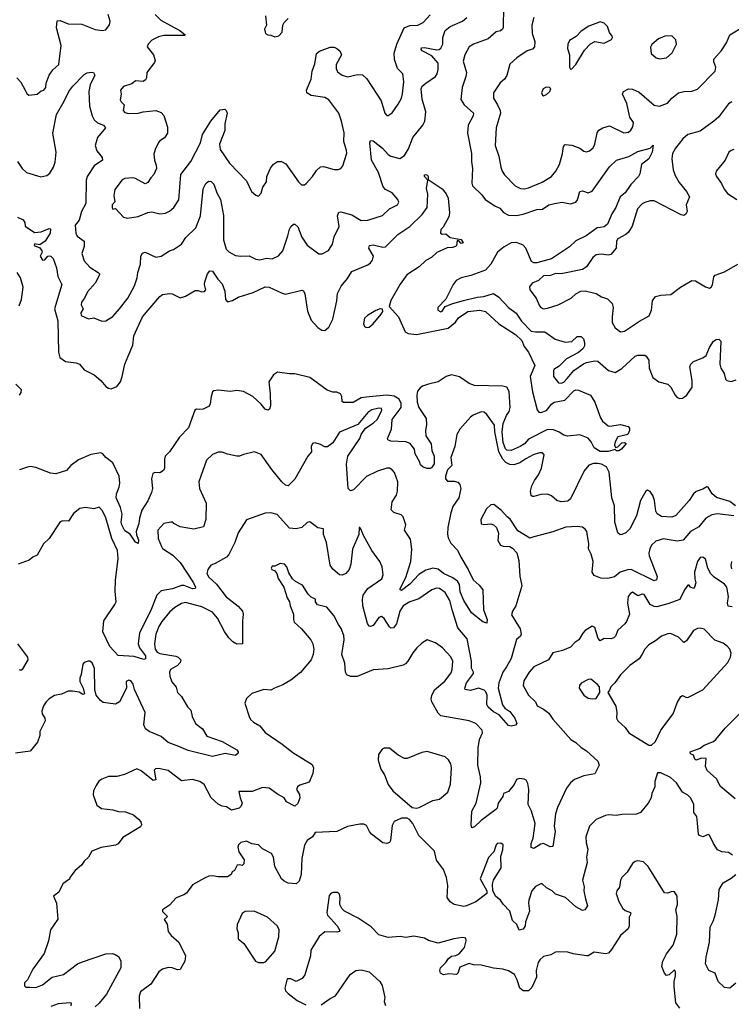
# Model space of a CAD drawing. Extents: x 1839239 to 1929705, y 762242 to 910352.
# Tile 367 of 429: x 1888786 to 1894056, y 875565 to 882856. Entities that reach past the tile are written whole.
import ezdxf

# ---------------------------------------------------------------- set-up
doc = ezdxf.new("R2010")
doc.units = 0

msp = doc.modelspace()

# ---------------------------------------------------------------- linework, layer by layer
at = {"layer": '0CON10XD'}
for points in [[(1892368.2, 882955), (1892367.1, 882795), (1892362.5, 882785), (1892346.1, 882773.9), (1892315, 882766.2), (1892255.2, 882714.8), (1892146, 882675), (1892115.6, 882655), (1892082.8, 882595), (1892070.9, 882549.1)], [(1888765.6, 882425.6), (1888794.4, 882394.4), (1888828, 882335), (1888839.5, 882309.5), (1888855, 882296.7), (1888915, 882304.2), (1888945, 882329.4), (1888965.8, 882335), (1888980, 882355), (1888981.9, 882385), (1889005.4, 882444.6), (1889032.5, 882485), (1889075.5, 882525), (1889094.2, 882665), (1889058.2, 882795), (1889065, 882847.5), (1889085, 882851.2), (1889145, 882826), (1889247, 882823), (1889345, 882784), (1889396.4, 882776.4), (1889425, 882781.2), (1889450.7, 882819.3), (1889456.5, 882845), (1889440.8, 882895)], [(1888770, 881805), (1888805, 881754), (1888836.2, 881725), (1888943, 881693), (1888986.6, 881703.4), (1889010.7, 881719.3), (1889037.8, 881765), (1889049.2, 881800.8), (1889055.4, 881874.6), (1889031.2, 882015), (1889060, 882155), (1889116.9, 882253.1), (1889149.4, 882325), (1889180, 882365), (1889265, 882451.2), (1889285, 882463.3), (1889315, 882468), (1889334.2, 882464.2), (1889342.5, 882445), (1889308.1, 882375), (1889298.5, 882325), (1889302.9, 882215), (1889323.1, 882145), (1889338.5, 882115), (1889363.6, 882093.6), (1889406, 882075), (1889422, 882055), (1889363.3, 881985), (1889345.5, 881925), (1889356.7, 881885), (1889397.5, 881835), (1889399.2, 881815), (1889337.5, 881775), (1889285.4, 881694.6), (1889278.2, 881668.2), (1889276.5, 881495), (1889244.5, 881435), (1889227.4, 881372.6), (1889197.5, 881335), (1889201.5, 881275), (1889212.4, 881252.4), (1889263.8, 881215), (1889263, 881177), (1889245.5, 881124.5), (1889265, 881069.4), (1889305, 881024.3), (1889366.7, 880985), (1889376.7, 880975), (1889376.4, 880966.4), (1889346, 880905), (1889287.9, 880842.1), (1889266.6, 880795), (1889243.7, 880765), (1889240.6, 880745), (1889256.2, 880715), (1889239.2, 880685), (1889242.7, 880665), (1889295, 880640.5), (1889335, 880648), (1889395, 880624), (1889425, 880626.2), (1889475, 880659.2), (1889525.3, 880714.7), (1889587.5, 880795), (1889635.5, 880885), (1889657.3, 880945), (1889662.2, 880985), (1889680.5, 881045), (1889684.5, 881105.5), (1889695, 881126.2), (1889715, 881135.8), (1889795, 881098.6), (1889833.3, 881105), (1889895, 881143.8), (1889925, 881153.8), (1889985, 881193.3), (1890017.6, 881242.4), (1890090.8, 881315), (1890126.2, 881405), (1890145, 881602.5), (1890165, 881642), (1890185, 881660), (1890205, 881658), (1890225, 881638), (1890247.3, 881575), (1890274.5, 881525), (1890294.6, 881405.4), (1890296.5, 881225), (1890315, 881157.5), (1890335, 881138), (1890385, 881110.8), (1890425, 881104.3), (1890485, 881108), (1890535, 881082.2), (1890565, 881077.5), (1890615, 881089.1), (1890655, 881084.3), (1890702.1, 881107.9), (1890735.6, 881145), (1890773.3, 881255), (1890783.8, 881306.2), (1890794.3, 881325), (1890815, 881342), (1890825, 881341.2), (1890845, 881321.2), (1890875, 881246.2), (1890916.4, 881186.4), (1891001.7, 881121.7), (1891026.9, 881123.1), (1891072.7, 881147.3), (1891102.5, 881195), (1891115, 881247.5), (1891151.4, 881325), (1891140.6, 881405), (1891149.5, 881430.5), (1891165, 881432.5), (1891245, 881410.9), (1891315, 881368.5), (1891365, 881370.8), (1891473.2, 881406.8), (1891525, 881456), (1891585, 881484.2), (1891594, 881505), (1891585.7, 881525), (1891545, 881574), (1891495, 881598.6), (1891478.5, 881618.5), (1891443.5, 881723.5), (1891390.5, 881815), (1891379.2, 881945), (1891385, 881962.5), (1891405, 881958), (1891472.5, 881905), (1891515, 881856.9), (1891535, 881844.4), (1891602.7, 881827.3), (1891635, 881851.2), (1891665, 881898.8), (1891697.9, 881985), (1891772.2, 882075), (1891787.3, 882105), (1891793.1, 882175), (1891767.5, 882267.5), (1891758.7, 882345), (1891766.7, 882363.3), (1891792.9, 882387.1), (1891865, 882435.4), (1891878.6, 882455), (1891886.5, 882486.5), (1891884.7, 882535), (1891838.4, 882588.4), (1891767.5, 882625), (1891760, 882635), (1891762.4, 882647.6), (1891785, 882651.1), (1891875, 882632.5), (1891894, 882636), (1891905, 882645.6), (1891920.8, 882675), (1891919.3, 882725), (1891937.2, 882775), (1891973.3, 882806.7), (1892065, 882845.6), (1892098.7, 882871.3)], [(1889790.8, 882895), (1889832.3, 882852.3), (1889903.3, 882813.3), (1889972, 882775), (1890012.5, 882745), (1890010, 882740), (1889855, 882740.4), (1889815, 882730), (1889764.3, 882705), (1889738, 882675), (1889731.2, 882655), (1889776.2, 882595), (1889789.2, 882555), (1889785, 882540), (1889728.8, 882465), (1889726.2, 882426.2), (1889718.8, 882411.2), (1889700.7, 882399.3), (1889645, 882402.9), (1889618, 882382), (1889555, 882361.9), (1889532, 882335), (1889538.6, 882305), (1889531.7, 882261.7), (1889537.1, 882247.1), (1889559.2, 882225), (1889551.8, 882185), (1889565, 882169.5), (1889592.1, 882162.1), (1889665, 882164.2), (1889700, 882175), (1889793.9, 882183.9), (1889835, 882168.8), (1889855, 882147.5), (1889880.9, 882060.9), (1889880.8, 882015), (1889859.7, 881980.3), (1889825, 881960), (1889815, 881947.5), (1889788.8, 881895), (1889780.8, 881860.8), (1889784.2, 881815), (1889798.3, 881778.3), (1889799.2, 881755), (1889780.5, 881709.5), (1889756.7, 881685), (1889735, 881650), (1889715, 881641.2), (1889645, 881680.8), (1889625, 881686), (1889565, 881679.6), (1889545, 881671.5), (1889491.5, 881598.5), (1889484.5, 881555), (1889491.7, 881508.3), (1889471.5, 881485), (1889470.6, 881465), (1889475, 881454), (1889495, 881457.5), (1889554.2, 881394.2), (1889585, 881386.2), (1889665, 881400), (1889735, 881427.5), (1889765, 881432.5), (1889825, 881419.4), (1889865, 881422.9), (1889895, 881437.5), (1889928, 881465), (1889965, 881521.2), (1889980.6, 881709.4), (1890055, 881806), (1890125.8, 881945), (1890140, 882005), (1890201.8, 882105), (1890272, 882188), (1890304.4, 882194.4), (1890315.8, 882185), (1890321.9, 882165), (1890306.7, 882085), (1890305.6, 882035), (1890265.6, 881935), (1890270.5, 881895), (1890340.5, 881795), (1890465, 881663.8), (1890504.2, 881584.2), (1890535, 881557.5), (1890555, 881550), (1890575, 881572.5), (1890587.5, 881615), (1890614.5, 881655), (1890616.9, 881695), (1890642.6, 881757.4), (1890665, 881786.2), (1890695, 881806), (1890725, 881806.7), (1890757.7, 881787.7), (1890850, 881655), (1890874.4, 881634.4), (1890895, 881634.3), (1890907.9, 881642.1), (1890954.5, 881695.5), (1890985, 881739.2), (1891015, 881766), (1891035, 881768), (1891116.1, 881746.1), (1891145, 881746.2), (1891165, 881754), (1891180, 881775), (1891207.9, 881867.9), (1891207.6, 881887.6), (1891186.7, 881955), (1891188.2, 882018.2), (1891169.6, 882105), (1891149.2, 882165), (1891075, 882263.8), (1891045, 882280), (1890945, 882294.2), (1890913.8, 882315), (1890911.2, 882335), (1890944.2, 882415), (1890952.5, 882475), (1890971.7, 882528.3), (1890984, 882605), (1891005.8, 882624.2), (1891085, 882654), (1891115, 882652), (1891135, 882643.8), (1891156.7, 882625), (1891168.8, 882595), (1891130.8, 882525), (1891129.2, 882495), (1891140.7, 882470.7), (1891173.3, 882445), (1891215, 882434.2), (1891289.2, 882450.8), (1891325, 882447.5), (1891358, 882418), (1891464.2, 882255), (1891490, 882165), (1891505, 882147.5), (1891515, 882147.5), (1891545, 882167.5), (1891588.3, 882231.7), (1891612.9, 882275), (1891621.7, 882308.3), (1891630, 882395), (1891624, 882455), (1891584.6, 882494.6), (1891562, 882562), (1891560.6, 882609.4), (1891579.4, 882675), (1891634.5, 882795.5), (1891675, 882812.5), (1891735, 882815.7), (1891774.5, 882835.5), (1891825, 882892)], [(1890607.5, 882885), (1890613.8, 882815), (1890600, 882785), (1890607.5, 882755), (1890623, 882743), (1890645, 882742.5), (1890675, 882730), (1890705, 882736.7), (1890730, 882765), (1890734.2, 882815), (1890745.5, 882834.5), (1890775, 882865.8)], [(1892595, 882873.3), (1892577.8, 882815), (1892582.5, 882755), (1892602.2, 882695), (1892599.2, 882655), (1892585, 882638), (1892543.6, 882626.4), (1892468.8, 882575), (1892415, 882526.7), (1892395, 882443.3), (1892376, 882415), (1892345, 882388.8), (1892294.2, 882315), (1892295.7, 882275), (1892324.4, 882225), (1892344.4, 882185), (1892346.7, 882165), (1892313.7, 882056.3), (1892307.8, 881925), (1892334.4, 881845), (1892348.9, 881765), (1892358.9, 881735), (1892377.6, 881707.6), (1892455, 881626), (1892495.8, 881605.8), (1892525, 881603.1), (1892555, 881610.6), (1892655, 881653.1), (1892725, 881695.5), (1892757.8, 881735), (1892782.9, 881785), (1892805.7, 881865), (1892813.6, 881916.4), (1892825, 881932.5), (1892875, 881926.2), (1892935, 881904.4), (1892965, 881882.2), (1892985, 881878.1), (1893005.5, 881884.5), (1893032.1, 881907.9), (1893045.7, 881935), (1893062.1, 882017.9), (1893075, 882038.8), (1893105, 882056), (1893155, 882071.4), (1893260.5, 882019.5), (1893295, 882023.1), (1893312.6, 882037.4), (1893326.8, 882063.2), (1893330.9, 882095), (1893304.5, 882135), (1893283.6, 882235), (1893251.2, 882305), (1893257.5, 882325), (1893295.8, 882344.2), (1893325, 882342.9), (1893375, 882318.6), (1893483.8, 882223.8), (1893525, 882216.4), (1893583.1, 882236.9), (1893615.6, 882274.4), (1893664.4, 882315.6), (1893705, 882324.4), (1893765, 882327.1), (1893805, 882342.9), (1893935.7, 882474.3), (1893940.8, 882505), (1893925.7, 882545), (1893925.8, 882565), (1893983, 882627), (1894019.4, 882685), (1894045.7, 882744.3), (1894151.9, 882808.1)], [(1892865, 882490), (1892875, 882492.5), (1892905, 882523.3), (1892969.7, 882630.3), (1893012.5, 882677.5), (1893046.4, 882693.6), (1893115, 882681.2), (1893170, 882710), (1893176.2, 882723.8), (1893173.3, 882735), (1893155, 882762.5), (1893139.2, 882805), (1893115, 882830), (1893085, 882841.2), (1893002.3, 882807.7), (1892945, 882772.5), (1892908.3, 882731.7), (1892857.7, 882702.3), (1892845.8, 882674.2), (1892843, 882643), (1892857.5, 882595), (1892857.5, 882505), (1892865, 882490)], [(1893525, 882566), (1893575, 882574.2), (1893618.8, 882611.2), (1893650, 882675), (1893646.1, 882706.1), (1893615, 882736.7), (1893565, 882734), (1893517.5, 882715), (1893468.3, 882671.7), (1893457, 882653), (1893463.3, 882605), (1893500, 882575), (1893525, 882566)], [(1892070.9, 882549.1), (1892095.5, 882465), (1892091.2, 882435), (1892063.6, 882355), (1892053.1, 882265), (1892077.1, 882225), (1892148.1, 882165), (1892144.5, 882145), (1892108.2, 882075), (1892103.8, 882015), (1892131.2, 881865), (1892131.8, 881805), (1892140.5, 881755), (1892133.8, 881645), (1892140, 881625), (1892208.3, 881558.3), (1892233.8, 881525), (1892305, 881477.5), (1892340.9, 881460.9), (1892369.6, 881429.6), (1892405, 881408.9), (1892465, 881405.8), (1892515, 881415.3), (1892615, 881450.4), (1892656.8, 881453.2), (1892705, 881484.4), (1892745.7, 881495.7), (1892804.3, 881505.7), (1892865, 881491.4), (1892903.8, 881505), (1892916.9, 881523.1), (1892935, 881583.8), (1892955, 881589.2), (1892995, 881573.1), (1893025, 881587.1), (1893155, 881766.2), (1893205, 881815.6), (1893297.2, 881842.8), (1893365, 881879.2), (1893456, 881904), (1893478.3, 881928.3), (1893470, 881875), (1893445, 881826.2), (1893392, 881785), (1893378, 881715), (1893368, 881695), (1893313.1, 881636.9), (1893270.6, 881575), (1893233.3, 881545), (1893201.1, 881465), (1893172.3, 881417.7), (1893138.4, 881341.6), (1893115, 881323.4), (1893088.4, 881318.4), (1893064, 881316), (1892981.3, 881255), (1892905, 881218.5), (1892856.8, 881173.2), (1892723.9, 881086.1), (1892615, 881055.5), (1892594.7, 881054.7), (1892575.6, 881065.6), (1892534.2, 881165), (1892515, 881187.4), (1892465, 881206.6), (1892425, 881202.6), (1892374.8, 881175.2), (1892324.3, 881135.7), (1892274.5, 881045), (1892235, 881000.8), (1892128, 880962), (1892054.5, 880945.5), (1892018, 880925), (1891995.5, 880894.5), (1891943, 880787), (1891883.3, 880725), (1891882.5, 880705), (1891905, 880693.8), (1891915, 880697.5), (1891938.3, 880731.7), (1891994.4, 880755.6), (1892072.9, 880777.1), (1892175, 880802), (1892222.8, 880807.2), (1892295, 880828), (1892335, 880801.4), (1892405, 880724.3), (1892461.9, 880681.9), (1892502.7, 880622.7), (1892575, 880549.5), (1892605, 880543.8), (1892675, 880544.4), (1892750.9, 880490.9), (1892825, 880467.8), (1892875, 880474.4), (1892915, 880510), (1892945, 880511.2), (1892962.7, 880492.7), (1892969.2, 880465), (1892967.9, 880442.1), (1892957.9, 880422.1), (1892925, 880392.5), (1892835, 880344.4), (1892780.3, 880289.7), (1892742.9, 880265), (1892738.6, 880255), (1892739.2, 880215), (1892777.6, 880167.6), (1892795, 880165.5), (1892815, 880173.1), (1892841.2, 880198.8), (1892890.6, 880259.4), (1892961.7, 880308.3), (1892985, 880318), (1893045, 880329.2), (1893066.6, 880326.6), (1893147.9, 880257.9), (1893195, 880242.5), (1893245, 880272.9), (1893345, 880364.3), (1893365, 880372.5), (1893415, 880370.8), (1893426, 880365), (1893445.7, 880335), (1893448.9, 880275), (1893475, 880207.5), (1893520, 880175), (1893586.3, 880156.3), (1893607.1, 880135), (1893640, 880075), (1893655, 880058.8), (1893675, 880051.2), (1893693.9, 880053.9), (1893725, 880074), (1893765.6, 880134.4), (1893767.1, 880185), (1893750, 880285), (1893756.9, 880305), (1893775, 880325.8), (1893845, 880351.5), (1893869.2, 880370.7), (1893895, 880429.2), (1893925, 880476.2), (1893945, 880488.8), (1893965, 880490), (1893977.5, 880475), (1893970, 880305), (1893979.5, 880275), (1894004.2, 880235), (1894012, 880195), (1894024.2, 880184.2), (1894055, 880177.5), (1894091.3, 880188.7)], [(1892665, 882293.3), (1892687.3, 882302.7), (1892712.5, 882325), (1892720, 882345), (1892710, 882355), (1892685, 882356.7), (1892663.3, 882345), (1892650, 882315), (1892657, 882297), (1892665, 882293.3)], [(1894060.8, 882249.2), (1894035, 882232.2), (1893960.7, 882135), (1893925.9, 882104.1), (1893825, 882030), (1893734.6, 882005.4), (1893698, 881975), (1893642.5, 881905), (1893620.6, 881865), (1893614.5, 881825), (1893626.5, 881745), (1893641.5, 881701.5), (1893669.4, 881649.4), (1893723.6, 881585), (1893745.7, 881545), (1893721.9, 881485), (1893728.6, 881435), (1893720, 881415), (1893705, 881405.8), (1893685, 881411.1), (1893485.3, 881515.3), (1893455, 881515.9), (1893415, 881503.6), (1893395, 881491.9), (1893360.6, 881455), (1893322.1, 881327.9), (1893295, 881282), (1893275.5, 881264.5), (1893215, 881233.3), (1893206.2, 881215), (1893204, 881165), (1893165, 881118), (1893145, 881112.5), (1893095, 881120), (1893055.6, 881114.4), (1893030, 881095), (1892983.8, 881025), (1892955, 881005.8), (1892795, 880973.3), (1892753.2, 880976.8), (1892717.4, 880962.6), (1892665, 880958.6), (1892628, 880925), (1892582, 880905), (1892562.4, 880877.6), (1892563.3, 880855), (1892611.9, 880795), (1892635, 880736.2), (1892645, 880724.2), (1892665, 880715.7), (1892695, 880718.9), (1892775, 880743.5), (1892871.2, 880795), (1892903.8, 880825), (1892942.5, 880845), (1892975, 880847.5), (1893055, 880829.2), (1893093.7, 880803.7), (1893138.7, 880788.7), (1893173.3, 880755), (1893182, 880725), (1893174.2, 880655.8), (1893174.3, 880615), (1893195, 880574), (1893235, 880544), (1893265, 880548.9), (1893375.4, 880624.6), (1893446.7, 880663.3), (1893465.5, 880705), (1893471.9, 880775), (1893495, 880805.8), (1893535, 880817.1), (1893607.9, 880822.1), (1893680, 880875), (1893765, 880925.8), (1893791.7, 880921.7), (1893865, 880877.5), (1893895, 880867.5), (1893907.5, 880875), (1893917.7, 880892.3), (1893927.3, 880952.7), (1893935.7, 880964.3), (1894005, 880988.9), (1894105, 881045.5)], [(1894075, 881893.8), (1894055, 881888.8), (1894036.7, 881875), (1894010, 881815), (1893943.3, 881735), (1893940, 881715), (1893946.2, 881695), (1893984.4, 881644.4), (1894002.4, 881602.4), (1894029.1, 881569.1), (1894096.2, 881525)], [(1888770, 881395), (1888812, 881375), (1888824.2, 881355), (1888827.6, 881327.6), (1888895, 881280.8), (1888945.6, 881284.4), (1889005, 881311.2), (1889015, 881307.5), (1889011.4, 881275), (1888974, 881215), (1888935, 881188), (1888895, 881195.5), (1888892.5, 881185), (1888935, 881166.7), (1888951.4, 881145), (1888952.9, 881135), (1888937.3, 881105), (1888955, 881074.4), (1888972.6, 881077.4), (1888994.4, 881105.6), (1889005, 881108), (1889016.7, 881105), (1889035, 881086.7), (1889058.3, 881018.3), (1889070, 880955), (1889098.1, 880895), (1889044, 880715), (1889069.4, 880625), (1889072.9, 880395), (1889084.2, 880354.2), (1889125, 880326), (1889205, 880315.7), (1889230, 880305), (1889263.2, 880263.2), (1889337.4, 880227.4), (1889388, 880185), (1889425, 880140), (1889445, 880126.7), (1889465, 880123.3), (1889505, 880140.8), (1889532.5, 880175), (1889546.5, 880213.5), (1889564.6, 880305), (1889590.8, 880365), (1889623.8, 880445), (1889630.6, 880515), (1889696.5, 880655), (1889825, 880807.5), (1889845, 880820), (1889895, 880829.2), (1889915.8, 880825.8), (1889975, 880795.6), (1890015, 880808.8), (1890085, 880852), (1890105, 880852), (1890135, 880840), (1890155, 880843.8), (1890163.8, 880855), (1890154.4, 880895), (1890156.7, 880915), (1890176.6, 880973.4), (1890195, 880996.2), (1890215, 880993.3), (1890254.6, 880934.6), (1890285, 880901.2), (1890306.7, 880845), (1890310, 880785), (1890325, 880766.7), (1890363, 880777), (1890405, 880800.6), (1890514.4, 880835.6), (1890605, 880878), (1890635, 880875.7), (1890729.3, 880830.7), (1890755.9, 880824.1), (1890875, 880854), (1890887.8, 880847.8), (1890898.1, 880825), (1890918, 880698), (1890945, 880632), (1890995, 880575.7), (1891025, 880556.9), (1891045, 880555.6), (1891075, 880580), (1891105, 880638), (1891135.2, 880774.8), (1891141, 880829), (1891166.2, 880883.8), (1891215, 880940), (1891245, 880990.6), (1891365, 881041.8), (1891385, 881054.6), (1891400, 881075), (1891405.3, 881105.3), (1891373.1, 881165), (1891377.1, 881182.9), (1891405, 881188.8), (1891475, 881171.6), (1891495, 881175.3), (1891587.9, 881265), (1891675, 881324.6), (1891767.2, 881412.8), (1891804.5, 881465), (1891810, 881565), (1891798.8, 881605), (1891808.3, 881668.3), (1891784.2, 881695), (1891785, 881707.5), (1891795, 881710), (1891807.5, 881705), (1891812.5, 881695), (1891811.7, 881671.7), (1891915, 881603.3), (1891945, 881566.2), (1891959.4, 881535), (1891969.2, 881425), (1891964.2, 881395.8), (1891921.2, 881318.8), (1891905, 881302.5), (1891903.3, 881275), (1891915, 881267.5), (1891941.7, 881271.7), (1891975, 881242.5), (1892055, 881227.5), (1892070, 881205), (1892055, 881200), (1892038.3, 881218.3), (1892025, 881220), (1892020, 881185), (1892013, 881177), (1891990.7, 881169.3), (1891952.7, 881167.3), (1891875, 881132.5), (1891835.6, 881094.4), (1891795, 881073.3), (1891744.3, 881025.7), (1891652.6, 880967.4), (1891603.3, 880896.7), (1891535, 880776.2), (1891523, 880733), (1891592, 880655), (1891640, 880545), (1891663.4, 880533.4), (1891725, 880526.1), (1891958.6, 880571.4), (1892012.6, 880617.4), (1892035, 880648.2), (1892104.2, 880695), (1892195, 880705.2), (1892235, 880694.1), (1892333.6, 880603.6), (1892458.7, 880525), (1892505, 880480.4), (1892522.4, 880435), (1892554.6, 880395), (1892600.5, 880295), (1892567.2, 880215), (1892585, 880100), (1892617.3, 879967.3), (1892630.9, 879950.9), (1892645, 879947.8), (1892686.8, 879963.2), (1892725, 880008.7), (1892745, 880023.3), (1892822.3, 880037.7), (1892891.1, 880108.9), (1892905, 880115.7), (1892925, 880112.9), (1893012.5, 880075), (1893044.5, 880025), (1893087.9, 879907.9), (1893103.3, 879883.3), (1893145, 879849.2), (1893155, 879845.7), (1893235, 879858.8), (1893293, 879843), (1893301.7, 879831.7), (1893302.5, 879815), (1893290, 879785), (1893215, 879767.5), (1893195, 879730), (1893190, 879705), (1893198.3, 879688.3), (1893216.1, 879693.9), (1893245, 879723.3), (1893266.4, 879726.4), (1893277, 879717), (1893243.3, 879675), (1893224.2, 879664.2), (1893205, 879664.3), (1893195, 879673.3), (1893145, 879659.2), (1893085, 879657.5), (1893040.8, 879685), (1893019.1, 879729.1), (1892996.5, 879756.5), (1892935, 879781.4), (1892842.3, 879772.3), (1892815, 879780), (1892781.9, 879801.9), (1892738.5, 879818.5), (1892695, 879821.2), (1892555, 879750.4), (1892525, 879715.4), (1892491.5, 879695), (1892425, 879666.2), (1892395, 879669.3), (1892385, 879677.8), (1892367.6, 879725), (1892359, 879805), (1892366.9, 879865), (1892391.7, 879925), (1892411.1, 879955), (1892417.5, 879985), (1892411.9, 880101.9), (1892395, 880134.3), (1892365, 880142.2), (1892155, 880147.2), (1892115, 880162), (1892042.2, 880212.2), (1891985, 880225.3), (1891945, 880213.8), (1891884.3, 880175.7), (1891813.1, 880156.9), (1891768.2, 880141.8), (1891751, 880129), (1891732.6, 880105), (1891727.1, 880075), (1891730.9, 880025), (1891742.7, 879985), (1891796, 879904), (1891797.8, 879855), (1891790.4, 879815), (1891794.5, 879775), (1891834.4, 879715), (1891839.5, 879665), (1891856.9, 879623.1), (1891855, 879567.5), (1891835, 879536.7), (1891825, 879533.3), (1891805, 879532.5), (1891775, 879542.5), (1891755, 879560), (1891747.5, 879585), (1891715, 879642.5), (1891710.8, 879675), (1891677.7, 879717.7), (1891645, 879731.2), (1891534.2, 879734.2), (1891513.3, 879745), (1891511.2, 879755), (1891540, 879825), (1891545, 879896.7), (1891611.2, 879985), (1891612.6, 880015), (1891596.1, 880046.1), (1891558.7, 880068.7), (1891506.3, 880076.3), (1891374.4, 880064.4)], [(1888782.1, 880737.9), (1888800.8, 880785), (1888812.4, 880875), (1888792.8, 880945), (1888767.3, 880985)], [(1891355, 880576.2), (1891375, 880580), (1891405, 880603.8), (1891463.8, 880675), (1891476.7, 880695), (1891473, 880713), (1891455, 880716.2), (1891425, 880703.8), (1891361.2, 880665), (1891340.8, 880645), (1891332, 880605), (1891340, 880585), (1891355, 880576.2)], [(1891374.4, 880064.4), (1891315.2, 880054.8), (1891255, 880021.5), (1891185, 880022.2), (1891175, 880030), (1891173.2, 880065), (1891162.9, 880085), (1891135, 880097.3), (1891105, 880098.8), (1891063.2, 880113.2), (1890935.9, 880205.9), (1890825, 880233.1), (1890785, 880233.1), (1890695, 880246.9), (1890665, 880227.5), (1890630.5, 880175), (1890641.3, 880085), (1890643.4, 879996.6), (1890636.8, 879973.2), (1890625.8, 879964.2), (1890605, 879972), (1890575, 880010), (1890512, 880065), (1890445, 880103.1), (1890395, 880110), (1890345, 880103.5), (1890255, 880113.1), (1890225, 880108.6), (1890215, 880100), (1890203.6, 880066.4), (1890197.9, 880012.1), (1890188.8, 879995), (1890145, 879972.5), (1890115, 879970), (1890095, 879972), (1890084.4, 879965.6), (1890037.1, 879835), (1889970.6, 879765), (1889895, 879656.2), (1889864.2, 879625), (1889858.3, 879601.7), (1889859.2, 879535), (1889851.7, 879518.3), (1889825, 879500), (1889786.1, 879503.9), (1889772.5, 879495), (1889763.1, 879455), (1889768.8, 879385), (1889761.8, 879355), (1889735, 879294.2), (1889690.5, 879225), (1889672.9, 879165), (1889668.9, 879125), (1889649.2, 879065), (1889650.7, 879040.7), (1889665.4, 879005), (1889665, 878977.5), (1889645, 878986.2), (1889605, 879047.1), (1889565, 879070.9), (1889542.6, 879115), (1889539.1, 879135), (1889545.3, 879195), (1889532.6, 879245), (1889499.8, 879315), (1889502.2, 879345), (1889522.6, 879395), (1889527.3, 879425), (1889522.2, 879475), (1889475, 879574.2), (1889424.7, 879614.7), (1889402.1, 879642.1), (1889388.1, 879648.1), (1889312.8, 879637.2), (1889222.8, 879597.2), (1889164, 879555), (1889132.1, 879517.9), (1889055, 879493.3), (1889015, 879498.6), (1888905, 879541.2), (1888865, 879546.7), (1888845, 879542.5), (1888785, 879522.5)], [(1888786, 880075), (1888798.2, 880095), (1888799.6, 880115), (1888756.9, 880156.9)], [(1891316.3, 879783.7), (1891347.5, 879832.5), (1891405, 879868.1), (1891435, 879897.5), (1891467.5, 879965), (1891465, 879977.5), (1891445, 879978.6), (1891395, 879966.4), (1891365, 879948.5), (1891291.2, 879858.8), (1891155, 879800.6), (1891105, 879722), (1891065, 879693.3), (1891045, 879692.5), (1891015, 879711.2), (1890975, 879723.8), (1890955, 879716.7), (1890944, 879695), (1890948, 879655), (1890921.4, 879625), (1890825, 879453.8), (1890775, 879404), (1890755, 879410), (1890728.6, 879435), (1890654.2, 879525), (1890575, 879636), (1890525, 879656), (1890444, 879636), (1890415, 879623.8), (1890395, 879624.2), (1890325, 879638.8), (1890285, 879653.8), (1890255, 879653.8), (1890215, 879636.7), (1890169.2, 879595), (1890114.2, 879435), (1890118, 879385), (1890166.5, 879275), (1890165.8, 879155), (1890148.6, 879101.4), (1890075, 879082.9), (1889975, 879100.8), (1889927.5, 879125), (1889920, 879135), (1889906, 879136), (1889855, 879124.2), (1889808.8, 879075), (1889811.1, 879015), (1889835.4, 878955), (1889845, 878941.5), (1889921.3, 878891.3), (1889975, 878835.8), (1890074, 878685), (1890088.5, 878655), (1890086.2, 878643.8), (1890065, 878642.4), (1890005.5, 878665.5), (1889985, 878665.2), (1889918.2, 878641.8), (1889835, 878626.2), (1889802.5, 878595), (1889754.7, 878475), (1889673.9, 878315), (1889664.1, 878235), (1889674.1, 878205), (1889718.7, 878145), (1889717, 878123), (1889705, 878118.2), (1889635, 878141.2), (1889515, 878147.1), (1889455, 878213.5), (1889402.4, 878322.4), (1889408.8, 878405), (1889492, 878525), (1889500.2, 878545), (1889492.4, 878625), (1889496.9, 878703.1), (1889515.4, 878865), (1889510, 878925), (1889467.7, 879015), (1889425, 879166.7), (1889399.7, 879219.7), (1889375, 879246), (1889335, 879233.3), (1889275, 879243.8), (1889232.7, 879237.3), (1889185, 879198.8), (1889147.3, 879142.7), (1889105, 879146.2), (1889085, 879136.7), (1889005, 879014.2), (1888963.1, 878975), (1888915, 878890), (1888885, 878875.5), (1888857.3, 878852.7), (1888776, 878825)], [(1894087.5, 879255), (1894045, 879288), (1893947.5, 879317.5), (1893913.5, 879345), (1893885, 879393.8), (1893875, 879397.5), (1893845, 879379.4), (1893795, 879361.9), (1893776.9, 879345), (1893743.3, 879295), (1893645, 879185.7), (1893615, 879171.1), (1893538, 879178), (1893507.2, 879197.2), (1893496.7, 879216.7), (1893488.1, 879295), (1893475, 879332.5), (1893455, 879363.3), (1893435, 879373.3), (1893424.2, 879365.8), (1893384.6, 879295.4), (1893355, 879183.3), (1893305, 879086.7), (1893275, 879056.2), (1893245, 879043.3), (1893232.3, 879042.3), (1893215, 879057.5), (1893193.1, 879135), (1893192.2, 879255), (1893172.5, 879315), (1893152.2, 879505), (1893130.8, 879545), (1893095, 879563.6), (1893065, 879570.4), (1893035, 879569.4), (1893002.2, 879557.8), (1892967.5, 879515), (1892865, 879308), (1892845, 879291.9), (1892795, 879286.4), (1892765, 879296.7), (1892725, 879330), (1892695, 879343.3), (1892645, 879339.4), (1892594.2, 879324.2), (1892584.3, 879324.3), (1892575, 879333.3), (1892570, 879365), (1892580, 879405), (1892597.8, 879445), (1892629.1, 879485), (1892651.5, 879535), (1892669.2, 879635), (1892658.6, 879648.6), (1892635, 879649.2), (1892590, 879635), (1892534.7, 879605.3), (1892489.2, 879575), (1892445, 879560.3), (1892415, 879561.6), (1892387.4, 879577.4), (1892365, 879601.8), (1892334.4, 879655), (1892306, 879805), (1892302.6, 879852.6), (1892245, 879932), (1892225, 879949.2), (1892205, 879951.4), (1892145, 879926.9), (1892125, 879912.5), (1892046.7, 879825), (1892023.3, 879785), (1892009.6, 879695), (1891979.1, 879615), (1891986.2, 879555), (1891955, 879523.8), (1891938.9, 879475), (1891939.2, 879455), (1891955, 879440), (1892005, 879439.2), (1892031.7, 879431.7), (1892045.8, 879415), (1892054.2, 879385), (1892038.5, 879315), (1891995, 879250.8), (1891979.2, 879205), (1891956.7, 879095), (1891955.4, 879045.4), (1891959.8, 879019.8), (1891980.2, 878980.2), (1892027.3, 878927.3), (1892052.4, 878875), (1892108.2, 878785), (1892145, 878708), (1892189.5, 878669.5), (1892216, 878635), (1892220, 878485), (1892249.4, 878415), (1892245, 878386.7), (1892215, 878397.5), (1892133.3, 878465), (1892074.8, 878554.8), (1892049.1, 878619.1), (1892043.1, 878673.1), (1892028.4, 878698.4), (1891995, 878722.3), (1891925, 878756.3), (1891885, 878786.2), (1891845, 878795.3), (1891795, 878779.1), (1891743.4, 878746.6), (1891675, 878675.5), (1891615, 878630), (1891603.4, 878633.4), (1891603.1, 878645), (1891645.6, 878725.6), (1891683.5, 878845), (1891690, 878935), (1891679.8, 879009.8), (1891635.7, 879075), (1891645.4, 879115), (1891625, 879176), (1891610.4, 879190.4), (1891556.6, 879206.6), (1891537.8, 879227.8), (1891543.8, 879285), (1891575.8, 879334.2), (1891583.8, 879365), (1891586.2, 879435), (1891562.6, 879502.6), (1891545, 879523.8), (1891525, 879536), (1891505, 879535.7), (1891435, 879513.1), (1891355, 879473.3), (1891258.8, 879375), (1891235, 879368), (1891220, 879385), (1891205.4, 879565), (1891216.6, 879623.4), (1891304.4, 879755), (1891316.3, 879783.7)], [(1894075, 879182.3), (1893955, 879196.7), (1893910.7, 879189.3), (1893866.5, 879165), (1893815, 879101.8), (1893755, 879065.7), (1893698.6, 879001.4), (1893655, 878994.1), (1893595.3, 879005.3), (1893555, 879012.5), (1893497.1, 878995), (1893464.7, 878965.3), (1893451.9, 878938.1), (1893445.4, 878905), (1893448.2, 878885), (1893506.5, 878733.5), (1893501.9, 878708.1), (1893485, 878701.8), (1893315, 878784.1), (1893287.7, 878782.3), (1893233.8, 878765), (1893190.7, 878729.3), (1893141.5, 878718.5), (1893090.2, 878720.2), (1893041, 878741), (1893025.4, 878765), (1893033.1, 878845), (1893018.3, 878898.3), (1892997.5, 878937.5), (1893000.8, 878975), (1892985.6, 879065), (1892974.4, 879084.4), (1892955, 879097.5), (1892915, 879104.4), (1892831.7, 879098.3), (1892735, 879064.3), (1892595, 879027.5), (1892565, 879015.8), (1892475, 879072), (1892418.7, 879158.7), (1892396.7, 879175), (1892355, 879222.5), (1892297, 879267), (1892275, 879262.5), (1892243.8, 879235), (1892201.2, 879155), (1892205, 879122.5), (1892225, 879117.5), (1892275, 879123.3), (1892296.1, 879116.1), (1892317.5, 879095), (1892332.5, 879055), (1892328.3, 878998.3), (1892347.5, 878965), (1892366.4, 878956.4), (1892415, 878956.2), (1892435, 878943.8), (1892467.8, 878907.8), (1892482.1, 878852.1), (1892488.9, 878735), (1892503.8, 878663.8), (1892460, 878515), (1892434.7, 878475.3), (1892428.8, 878448.8), (1892492.2, 878345), (1892500, 878305), (1892495, 878292), (1892465, 878266.2), (1892427.1, 878125), (1892391.6, 878065), (1892364.1, 878025), (1892334.4, 877945.6), (1892329.2, 877905), (1892361.5, 877781.5), (1892378.6, 877758.6), (1892415, 877734.3), (1892454, 877685), (1892467.5, 877645), (1892458.8, 877631.2), (1892425, 877624), (1892405, 877630), (1892337.4, 877707.4), (1892295, 877730), (1892255.5, 877765), (1892246.1, 877785), (1892247.8, 877855), (1892238.3, 877878.3), (1892225, 877892.2), (1892185, 877905.7), (1892125, 877888.4), (1892086, 877895), (1892082.2, 877905), (1892095.3, 877945), (1892147.1, 878015), (1892146.3, 878025), (1892133, 878053), (1892131.1, 878105), (1892100.6, 878270.6), (1892031.9, 878351.9), (1891991.1, 878478.9)], [(1891991.1, 878478.9), (1891971.2, 878555), (1891936.5, 878615), (1891895, 878643.5), (1891872.6, 878647.4), (1891838, 878635), (1891742, 878568), (1891675.8, 878545), (1891625.6, 878515), (1891601.5, 878475), (1891577.3, 878382.7), (1891555, 878352.5), (1891535, 878350.8), (1891525, 878359.2), (1891485, 878422.5), (1891465, 878437.8), (1891445, 878428.1), (1891405, 878371.1), (1891385, 878362.2), (1891375, 878365.8), (1891362.7, 878385), (1891327.5, 878515), (1891324.1, 878564.1), (1891329.2, 878595), (1891365.4, 878644.6), (1891467.5, 878715), (1891478.6, 878745), (1891471.1, 878805), (1891454.6, 878844.6), (1891394.2, 878925), (1891332.5, 879037.5), (1891312.5, 879085), (1891305, 879096.2), (1891300, 879095), (1891296.7, 879045), (1891250, 878935), (1891237.5, 878825), (1891225.8, 878784.2), (1891202.5, 878755), (1891175, 878743.8), (1891155, 878746), (1891105, 878786.2), (1891085, 878817.5), (1891058.6, 878985), (1891036, 879045), (1891036.7, 879086.7), (1890995, 879094), (1890935, 879136.7), (1890915, 879133.8), (1890875, 879096), (1890835, 879086), (1890785, 879090), (1890692.1, 879192.1), (1890645, 879204.3), (1890605, 879202), (1890465, 879153.3), (1890405, 879056.7), (1890379.4, 878985), (1890335, 878895.8), (1890317.5, 878875), (1890295, 878862.9), (1890235, 878828.6), (1890202.9, 878817.1), (1890179.4, 878785), (1890173.5, 878755), (1890187.6, 878727.6), (1890245, 878675.8), (1890315, 878582.7), (1890405, 878512.9), (1890436, 878475), (1890442.5, 878455), (1890435.7, 878405), (1890436.7, 878235), (1890395, 878232.9), (1890365, 878248.6), (1890335, 878278.1), (1890302.5, 878325), (1890251.8, 878425), (1890215, 878469.2), (1890135, 878507.9), (1890015, 878539.5), (1889985, 878532.2), (1889935, 878504.4), (1889895, 878470), (1889839.4, 878400.6), (1889816.7, 878363.3), (1889795.4, 878305), (1889785.3, 878235.3), (1889789.6, 878195), (1889805, 878171.5), (1889825, 878162.3), (1889942.4, 878142.4), (1889960, 878135), (1889980.8, 878115), (1889976, 878095), (1889955.8, 878075), (1889903.3, 878045), (1889895.4, 878024.6), (1889897.7, 877995), (1889912.6, 877952.6), (1889944.5, 877914.5), (1889955.6, 877875), (1889983.6, 877845), (1890028.1, 877768.1), (1890053.2, 877743.2), (1890064.4, 877695), (1890089.1, 877645), (1890139.2, 877605), (1890171.2, 877551.2), (1890285, 877510.9), (1890395, 877448.6), (1890404.2, 877435), (1890404.2, 877425), (1890385, 877408.6), (1890308.5, 877421.5), (1890215, 877400), (1890034.6, 877444.6), (1889963.8, 877473.8), (1889885, 877504.5), (1889835, 877547.1), (1889745, 877583.9), (1889717.8, 877605), (1889706, 877635), (1889714.6, 877725), (1889637.1, 877895), (1889628, 877935), (1889610.7, 877960.7), (1889595, 877966.2), (1889574.3, 877955.7), (1889576.2, 877905), (1889525, 877803.8), (1889495, 877787.5), (1889405, 877800.8), (1889385, 877815.7), (1889352.9, 877855), (1889343.3, 877895), (1889341.5, 878051.5), (1889323.9, 878093.9), (1889305.9, 878105.9), (1889293.9, 878106.1), (1889265, 878096.7), (1889255, 878082.5), (1889242.7, 878007.3), (1889230.9, 877979.1), (1889232.1, 877955), (1889255.6, 877905), (1889265.9, 877864.1), (1889255, 877858.8), (1889226.2, 877876.2), (1889176.8, 877883.2), (1889145, 877884.2), (1889095, 877862.5), (1889045, 877850.8), (1889005, 877827.5), (1888982.5, 877805), (1888962, 877775), (1888951.2, 877735), (1888953.8, 877715), (1888973, 877683), (1888975.8, 877665), (1888936, 877585), (1888936.7, 877555), (1888919.2, 877505), (1888865, 877438.6), (1888754.4, 877425.6)], [(1894062.4, 878507.6), (1894033, 878513), (1894027.4, 878535), (1894036, 878585), (1894023.2, 878655), (1894005, 878675.4), (1893928.8, 878728.8), (1893903.6, 878753.6), (1893882, 878795), (1893865, 878862.5), (1893845, 878876.7), (1893825, 878873.3), (1893805.7, 878845), (1893783.3, 878765), (1893785.6, 878715.6), (1893794, 878685), (1893783.8, 878655), (1893775, 878643.3), (1893755, 878654), (1893745, 878668.8), (1893735, 878668.8), (1893709.5, 878635), (1893675, 878562.5), (1893585, 878529.6), (1893505, 878509.5), (1893485, 878510.9), (1893454.4, 878525), (1893410, 878600), (1893395, 878602.7), (1893365, 878590.4), (1893325, 878615.8), (1893306.2, 878605), (1893292.5, 878585), (1893288.6, 878535), (1893292.7, 878507.3), (1893301.8, 878455), (1893279.1, 878400.9), (1893267.8, 878382.2), (1893215.5, 878335), (1893198.6, 878291.4), (1893185, 878277.5), (1893165, 878270.4), (1893115, 878273.6), (1893085, 878255.8), (1893069.4, 878275), (1893046.4, 878356.4), (1893025, 878364), (1892975, 878333.8), (1892955.7, 878314.3), (1892926.7, 878265), (1892896.7, 878245), (1892865, 878210), (1892805, 878184), (1892735, 878166.7), (1892702.5, 878115), (1892595, 878064), (1892558.6, 878025), (1892520.9, 877959.1), (1892514.3, 877925), (1892554.7, 877854.7), (1892605.7, 877805), (1892619.2, 877775), (1892665, 877751.5), (1892705, 877720), (1892735, 877676), (1892868.8, 877525), (1892905, 877504.2), (1892945, 877465.8), (1892985, 877441.2), (1893068.8, 877365), (1893077.5, 877335), (1893045, 877272), (1892963.7, 877256.3), (1892895, 877230), (1892864.6, 877205.4), (1892835.7, 877165), (1892768.9, 877021.1), (1892754.6, 876975.4), (1892743.8, 876885), (1892751.5, 876845), (1892735, 876732.5), (1892715, 876732), (1892665, 876756), (1892645, 876750), (1892595, 876719.2), (1892574.3, 876725), (1892573.1, 876755), (1892588.5, 876795), (1892602.9, 876905), (1892575.5, 876995), (1892551.5, 877045), (1892556.4, 877155), (1892550.5, 877200.5), (1892535.9, 877225.9), (1892522.3, 877232.3), (1892488.2, 877238.2), (1892465, 877230.4), (1892448.2, 877191.8), (1892405, 877140.8), (1892368, 877125), (1892365, 877103.3), (1892329.6, 877055), (1892322.2, 877017.8), (1892313.6, 877006.4), (1892205, 876926.9), (1892155, 876878.8), (1892135, 876872.5), (1892130, 876895), (1892134.4, 876995), (1892166.3, 877053.7), (1892200.4, 877205), (1892198.7, 877248.7), (1892180, 877335), (1892180.4, 877465), (1892190.7, 877525), (1892213.3, 877575), (1892211.4, 877595), (1892165, 877644.2), (1892114.5, 877664.5), (1891905, 877702.2), (1891885, 877721.4), (1891839.4, 877805), (1891834.6, 877825), (1891837.6, 877852.4), (1891857.5, 877892.5), (1891935, 877957.5), (1891981.1, 878018.9), (1891990, 878045), (1891992.9, 878105), (1891979.2, 878139.2), (1891918.6, 878205), (1891865, 878242.9), (1891805, 878263.8), (1891765, 878239.2), (1891727.5, 878205), (1891697.5, 878167.5), (1891660.8, 878105), (1891643.6, 878086.4), (1891625, 878076.9), (1891515, 878048.9), (1891405, 878042.9), (1891285, 877993.3), (1891235, 877992), (1891210, 878005), (1891198.8, 878025), (1891195, 878090), (1891172, 878155), (1891188.8, 878265), (1891188, 878295), (1891167.9, 878347.9), (1891148.1, 878378.1), (1891112, 878445), (1891061.2, 878505), (1890992.9, 878522.9), (1890976.7, 878545), (1890975.8, 878565.8), (1890945, 878580), (1890921.9, 878601.9), (1890879.5, 878669.5), (1890830, 878695), (1890807.5, 878715), (1890780.5, 878760.5), (1890763.8, 878805), (1890748, 878825), (1890715, 878830), (1890675, 878810), (1890655, 878808.8), (1890648.8, 878795), (1890654, 878785), (1890676.1, 878776.1), (1890690, 878755), (1890699.3, 878719.3), (1890743.3, 878655), (1890766.7, 878575), (1890783.3, 878545), (1890788.8, 878515), (1890813.3, 878455), (1890813.8, 878415), (1890820, 878395), (1890873.3, 878345), (1890943.3, 878265), (1890958, 878235), (1890963.9, 878193.9), (1890960, 878155), (1890946, 878115), (1890867, 878023), (1890794.2, 877965.8), (1890735, 877930.6), (1890674.4, 877905.6), (1890645, 877892), (1890595, 877896.2), (1890505, 877867.5), (1890465, 877830), (1890452.5, 877795), (1890486.7, 877695), (1890496.7, 877675), (1890516.7, 877655), (1890565, 877628), (1890605, 877577.1), (1890731.2, 877491.2), (1890809.1, 877429.1), (1890951.8, 877341.8), (1890962.9, 877315), (1890956.2, 877275), (1890929.8, 877210.2), (1890861.3, 877188.7), (1890844, 877175), (1890837.5, 877155), (1890858.2, 877118.2), (1890860, 877095), (1890845, 877052.5), (1890825, 877033.3), (1890762.5, 877065), (1890746, 877095), (1890695, 877120), (1890635, 877165.7), (1890585, 877169.2), (1890509.1, 877140.9), (1890465, 877140), (1890410, 877140), (1890418, 877095), (1890433.3, 877055), (1890425, 877030), (1890411.7, 877018.3), (1890355, 877002.5), (1890317.5, 877027.5), (1890285, 877031.4), (1890255, 877045.8), (1890204.2, 877095), (1890153.4, 877193.4), (1890120, 877215), (1890065, 877230), (1889985, 877219.4), (1889886.9, 877296.9), (1889815, 877311.1), (1889792.2, 877307.8), (1889782.2, 877297.8), (1889793.8, 877226.2), (1889775, 877222.5), (1889685, 877293.6), (1889655, 877308), (1889563.4, 877266.6), (1889505, 877252.9), (1889445, 877250.8), (1889395, 877232.5), (1889373.5, 877216.5), (1889352, 877185), (1889333.8, 877145), (1889330, 877115), (1889358.6, 877038.6), (1889392.5, 877015), (1889475, 877004.2), (1889515, 876993.1), (1889570.3, 876990.3), (1889628.7, 876968.7), (1889667, 876937), (1889682.5, 876915), (1889687.5, 876895), (1889680.7, 876879.3), (1889550.7, 876799.3), (1889515, 876752.5), (1889495, 876742.5), (1889390, 876725), (1889321.7, 876698.3), (1889295, 876653.8), (1889263.3, 876625), (1889243.3, 876595), (1889196.7, 876555), (1889157.5, 876505), (1889155, 876492.5), (1889105, 876457.5), (1889077.5, 876395), (1889037.5, 876365), (1889058.8, 876315), (1889070, 876195), (1889015, 876117.5), (1889000.8, 876035), (1888968.3, 875941.7), (1888884, 875825), (1888843.6, 875746.4), (1888822.5, 875725), (1888821.7, 875701.7), (1888833, 875693), (1888860.7, 875690.7)], [(1894060.5, 878790.5), (1894054.7, 878815), (1894059.6, 878845)], [(1893465, 877483.3), (1893495, 877511.2), (1893534.5, 877595.5), (1893625, 877716.2), (1893655, 877796.7), (1893681.2, 877845), (1893695, 877851.2), (1893718.3, 877838.3), (1893735, 877836.7), (1893845.6, 877894.4), (1894029.2, 878095), (1894050.8, 878135), (1894054.3, 878165), (1894045, 878193.8), (1894025, 878218), (1893995, 878239.2), (1893935, 878262.5), (1893855, 878342), (1893825, 878350), (1893805, 878347.5), (1893775, 878332), (1893725, 878256), (1893705, 878243.3), (1893665, 878282.5), (1893605, 878310), (1893585, 878308.8), (1893539.7, 878290.3), (1893495, 878256), (1893445, 878228), (1893415.8, 878195), (1893395, 878158.8), (1893375, 878124), (1893305, 878074), (1893236.7, 878005), (1893194.1, 877945.9), (1893163.3, 877915), (1893155, 877890), (1893142.5, 877875), (1893201.7, 877771.7), (1893208.8, 877725), (1893206.2, 877685), (1893216.2, 877665), (1893270, 877615), (1893297.5, 877575), (1893445, 877483.3), (1893465, 877483.3)], [(1888770, 878235), (1888845.5, 878135.5), (1888847.1, 878115), (1888805, 878043.3), (1888795, 878036.7), (1888785, 878042)], [(1893026.1, 877826.1), (1893055, 877830), (1893083.3, 877875), (1893080, 877915), (1893063.8, 877935), (1893015, 877972.5), (1892995, 877969.2), (1892945, 877943.8), (1892932.5, 877925), (1892930, 877905), (1892965, 877853.3), (1892995, 877831.2), (1893026.1, 877826.1)], [(1894085.8, 877085.8), (1893975, 877178.8), (1893945.5, 877235.5), (1893876.8, 877296.8), (1893865.6, 877325), (1893870, 877385), (1893835, 877387.5), (1893795, 877372.5), (1893785, 877380), (1893775, 877410), (1893755, 877420), (1893752.5, 877435), (1893825, 877462.5), (1893855, 877483.8), (1893925, 877512), (1893941.2, 877525), (1894010.3, 877609.7), (1894145.6, 877745)], [(1891725, 877016.7), (1891745, 877022), (1891845, 877074.2), (1891896.2, 877085), (1891957.5, 877135), (1891977.5, 877195), (1891984.3, 877315), (1891978.6, 877345), (1891962.5, 877375), (1891936.6, 877396.6), (1891805, 877438), (1891765, 877430), (1891655, 877386.2), (1891635, 877386.2), (1891589.3, 877409.3), (1891525, 877462.5), (1891485, 877462.5), (1891470, 877455), (1891442.5, 877415), (1891441.7, 877371.7), (1891460, 877305), (1891488, 877265), (1891515, 877192.5), (1891550, 877145), (1891693.3, 877023.3), (1891725, 877016.7)], [(1894065, 876668.9), (1894035, 876690), (1893985, 876693.1), (1893955, 876710), (1893924.3, 876755), (1893895, 876816.7), (1893885, 876821.2), (1893845, 876806.2), (1893820, 876815), (1893814, 876825), (1893806.7, 876906.7), (1893800, 876955), (1893779.2, 876985), (1893778, 877048), (1893755, 877093.8), (1893735, 877113.8), (1893695, 877136.7), (1893651.4, 877205), (1893605, 877244), (1893535, 877280), (1893510, 877280), (1893490, 877215), (1893490, 877175), (1893466.7, 877125), (1893463.3, 877095), (1893440, 877055), (1893383.3, 876985), (1893355, 876972.9), (1893245, 876969.4), (1893205, 876962), (1893147, 876967), (1893125, 876961.9), (1893055, 876932.5), (1893005.6, 876885), (1892980, 876805), (1892981.1, 876761.1), (1892994.4, 876714.4), (1892982.9, 876655), (1892988.6, 876615), (1892953.3, 876485), (1892965.8, 876435), (1892963.3, 876405), (1892975.4, 876345.4), (1892991.2, 876295), (1892972.5, 876265), (1892955, 876260), (1892905, 876286.2), (1892829.2, 876355), (1892755, 876381.1), (1892730, 876405), (1892688.3, 876428.3), (1892655.8, 876455.8), (1892645, 876456.2), (1892605, 876437.9), (1892579.5, 876405), (1892556.7, 876335), (1892553.3, 876315), (1892560.8, 876255), (1892532, 876175), (1892530, 876145), (1892515, 876121.2), (1892484.2, 876114.2), (1892466.7, 876155), (1892435, 876186.2), (1892416, 876255), (1892365.5, 876305.5), (1892348, 876335), (1892313.2, 876363.2), (1892290, 876405), (1892288.1, 876455), (1892294.4, 876485), (1892351.2, 876575), (1892348.3, 876661.7), (1892365, 876710), (1892365.8, 876745.8), (1892349.3, 876759.3), (1892323.3, 876755), (1892313.8, 876745), (1892296.7, 876695), (1892258.3, 876651.7), (1892197.5, 876495), (1892246.7, 876405), (1892246.7, 876385), (1892165, 876324), (1892095, 876294), (1892075, 876290), (1892005, 876303.1), (1891973.7, 876323.7), (1891952.2, 876355), (1891958.1, 876445), (1891946.7, 876505), (1891925, 876562.5), (1891873.4, 876633.4), (1891858.3, 876698.3), (1891741.2, 876815), (1891697.5, 876905), (1891673, 876933), (1891655, 876942.5), (1891615, 876943.3), (1891560.5, 876919.5), (1891545, 876890), (1891532.3, 876777.7), (1891525, 876763.3), (1891505, 876756), (1891475, 876761.4), (1891392.5, 876825), (1891375.7, 876845), (1891355, 876888)], [(1891355, 876888), (1891335, 876898.6), (1891305, 876898.6), (1891215, 876881.4), (1891135, 876845.8), (1890975, 876837.5), (1890954, 876806), (1890915, 876778.8), (1890895, 876743.3), (1890874.6, 876645), (1890870.6, 876525), (1890855, 876476.7), (1890835, 876458), (1890775, 876462), (1890745, 876476), (1890724.3, 876495), (1890676, 876585), (1890665.7, 876655), (1890651.4, 876681.4), (1890585, 876716.7), (1890555.9, 876745.9), (1890505, 876754.4), (1890465, 876771.9), (1890425, 876762), (1890406.7, 876745), (1890402, 876728), (1890409.2, 876695), (1890448.8, 876635), (1890447.5, 876605), (1890435, 876593.3), (1890415, 876598.8), (1890397.5, 876595), (1890377.5, 876555), (1890360, 876545), (1890352.5, 876525), (1890325, 876510), (1890255, 876509.4), (1890214.5, 876515.5), (1890187.1, 876512.9), (1890155, 876500), (1890065, 876449.2), (1890021.7, 876388.3), (1890002.5, 876375), (1889945, 876354), (1889895, 876300), (1889843.3, 876265), (1889845, 876252.5), (1889880, 876215), (1889856.2, 876193.8), (1889877.8, 876157.8), (1889885.7, 876105), (1889908.1, 876075), (1889965, 876024.3), (1890014, 875925), (1890010, 875885), (1889975, 875822.5), (1889955, 875820.6), (1889915.4, 875835.4), (1889885, 875837.3), (1889845, 875825.5), (1889815.8, 875805), (1889756.4, 875713.6), (1889682.3, 875657.7), (1889670, 875625), (1889674, 875535)], [(1893675, 875536), (1893644.6, 875574.6), (1893631.8, 875695), (1893632.9, 875735), (1893643.8, 875775), (1893642.5, 875805), (1893635, 875820), (1893595, 875783.3), (1893575, 875777.5), (1893561.2, 875795), (1893542, 875845), (1893548.8, 875885), (1893575, 875937.5), (1893625, 876002.5), (1893652.5, 876085), (1893654.2, 876214.2), (1893646, 876265), (1893658, 876305), (1893655.8, 876365), (1893635, 876397.5), (1893615, 876400), (1893585, 876387.5), (1893560.7, 876390.7), (1893440, 876585), (1893405, 876618.8), (1893363, 876627), (1893345, 876622.5), (1893325, 876606.7), (1893285.8, 876544.2), (1893245, 876503.3), (1893235.8, 876484.2), (1893227.3, 876432.7), (1893208.8, 876405), (1893204.2, 876385.8), (1893224.3, 876325), (1893252.5, 876275), (1893270.7, 876260.7), (1893310, 876245), (1893313.3, 876235), (1893300.7, 876209.3), (1893298.8, 876145), (1893291.2, 876125), (1893236.3, 876073.7), (1893169.7, 875970.3), (1893146.3, 875943.7), (1893125, 875938.6), (1893040, 875950), (1892996.2, 875923.8), (1892984.5, 875924.5), (1892885, 875939.2), (1892845, 875951.2), (1892775, 875952.9), (1892755, 875950), (1892719.8, 875930.2), (1892665, 875918.1), (1892637.1, 875895), (1892625.7, 875875), (1892611.9, 875815), (1892614.3, 875765), (1892580.2, 875689.8), (1892555, 875665.6), (1892515, 875664.3), (1892490, 875685), (1892471.5, 875745), (1892450.6, 875785), (1892405, 875813.6), (1892365.3, 875825.3), (1892295, 875833.2), (1892205, 875855.5), (1892147, 875857), (1892115, 875867.5), (1892045, 875840), (1892030, 875795), (1892020, 875785), (1891965, 875790), (1891925, 875783.8), (1891902.5, 875795), (1891896.7, 875815), (1891903.3, 875835), (1891943.3, 875875), (1891962.5, 875905), (1891985, 875922.5), (1892015, 875926.2), (1892040.5, 875939.5), (1892081.2, 875985), (1892092.5, 876035), (1892090, 876055), (1892065, 876060), (1892000.7, 876050.7), (1891885, 876018.8), (1891815, 876036.7), (1891785, 876053.8), (1891705, 876069.2), (1891645, 876060), (1891605, 876066.7), (1891515, 876058.8), (1891445, 876080), (1891389.7, 876139.7), (1891292.1, 876202.1), (1891192.5, 876255), (1891172.5, 876275), (1891157.5, 876305), (1891160, 876355), (1891155, 876380), (1891141.7, 876391.7), (1891108.3, 876391.7), (1891093, 876387), (1891078.3, 876371.7), (1891062, 876245), (1891066.2, 876225), (1891138.1, 876145), (1891157.5, 876112.5), (1891153.3, 876105), (1891135, 876099.4), (1891045, 876100.6), (1891003.6, 876066.4), (1890941.2, 875965), (1890939.2, 875925), (1890897.7, 875782.3), (1890877.5, 875755), (1890835, 875733.3), (1890795, 875754.2), (1890766.7, 875753.3), (1890750, 875685), (1890755.6, 875665.6), (1890775, 875643.8), (1890842.4, 875592.4), (1890905, 875560)], [(1894089.1, 875720.9), (1894045.5, 875684.5), (1894005, 875688.6), (1893960, 875735), (1893936.7, 875795), (1893890, 875815), (1893865.8, 875865), (1893869.5, 875915), (1893894.6, 876025), (1893898.9, 876135), (1893923.6, 876185), (1893939.1, 876235), (1893960.7, 876339.3), (1893965.6, 876415), (1893995.7, 876465), (1894055, 876497.8), (1894089.4, 876525)], [(1890595, 875873.3), (1890609.3, 875880.7), (1890675, 875957.5), (1890706.6, 876063.4), (1890708.8, 876118.8), (1890693.8, 876145), (1890621.2, 876211.2), (1890523.7, 876253.7), (1890455, 876252.5), (1890433, 876237), (1890398, 876155), (1890394, 876125), (1890403.3, 876095), (1890405, 876050), (1890445.8, 876015.8), (1890532.5, 875885), (1890555, 875873.3), (1890595, 875873.3)], [(1888860.7, 875690.7), (1888905, 875690), (1888955, 875708.6), (1889027.5, 875765), (1889110, 875785), (1889215, 875863.8), (1889245, 875877.5), (1889425, 875937.5), (1889471.7, 875941.7), (1889494, 875934), (1889517.7, 875917.7), (1889535.9, 875885.9), (1889534.4, 875835), (1889428.8, 875641.2), (1889376, 875574), (1889344.5, 875545)], [(1891018.3, 875561.7), (1891085, 875608.8), (1891125, 875626.7), (1891234, 875785), (1891275.9, 875814.1), (1891315, 875819.2), (1891375, 875806.2), (1891454, 875735), (1891470, 875705), (1891491.2, 875615), (1891486.7, 875585), (1891496, 875555)], [(1889019.5, 875550.5), (1889075, 875570), (1889157.5, 875577.5), (1889166.7, 875575), (1889165, 875552.5)]]:
    msp.add_lwpolyline(points, dxfattribs=at)

doc.saveas('drawing.dxf')
